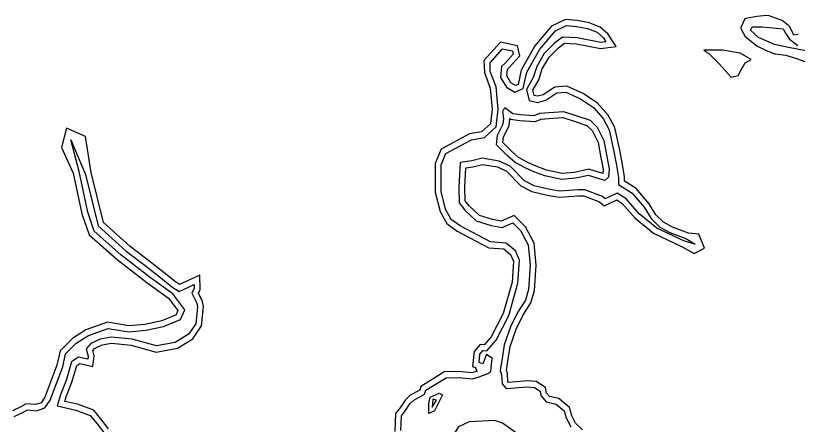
# Model space of a CAD drawing. Extents: x 2160437 to 2172832, y 205694 to 212444.
# Drawn here: x 2163618.3 to 2164009, y 209857.4 to 210061.7 of the extents above; entities that cross this region are included whole.
import ezdxf

# ---------------------------------------------------------------- set-up
doc = ezdxf.new("R2010")
doc.units = 0
for name, color, linetype in [('RD_EX_H2O', 7, 'Continuous'), ('RD_EX_H2O_Pond', 7, 'Continuous'), ('RD_EX_VEG_ShrubLine', 7, 'Continuous')]:
    doc.layers.add(name, color=color, linetype=linetype)

msp = doc.modelspace()

# ---------------------------------------------------------------- linework, layer by layer
at = {"layer": 'RD_EX_H2O'}
for points in [[(2163810.81, 209854.31), (2163811.15, 209861.66), (2163813.22, 209864.37), (2163815.37, 209867.61), (2163817.31, 209869.51), (2163822.73, 209872.47), (2163823.36, 209874.4), (2163829.33, 209878.07), (2163833.44, 209880.59), (2163839.47, 209880.83), (2163846.65, 209880.1), (2163849.93, 209881.09), (2163854.31, 209882.77), (2163855.75, 209883.88), (2163856.51, 209890.41), (2163853.58, 209892.34), (2163851.86, 209887.57), (2163849.89, 209888.29), (2163850.34, 209892.51), (2163851.81, 209894.23), (2163853.82, 209894.13), (2163858.46, 209899.41), (2163864.71, 209911.72), (2163869.36, 209927.89), (2163870.15, 209939.47), (2163868.16, 209944.06), (2163863.43, 209947.98), (2163855.71, 209948.56), (2163840.55, 209956.55), (2163836.04, 209959.74), (2163833.21, 209964.94), (2163830.97, 209973.75), (2163830.9, 209987.13), (2163833.26, 209992.79), (2163846.16, 209999.62), (2163852.57, 210000.72), (2163858.52, 210006.14), (2163859.48, 210014.87), (2163858.45, 210026.07), (2163855.54, 210033.75), (2163855.41, 210038.08), (2163861.67, 210045.08), (2163866.67, 210044.05), (2163867.03, 210042.39), (2163862.91, 210037.9), (2163861.17, 210036.31), (2163860.71, 210030.82), (2163863.66, 210025.89), (2163867.81, 210023.33), (2163872.02, 210025.17), (2163873.75, 210033.33), (2163880.29, 210044.88), (2163888.05, 210053.99), (2163893.58, 210056.67), (2163898.58, 210056.19), (2163904.15, 210055.21), (2163908.85, 210053.36), (2163912.02, 210050.53), (2163913.27, 210048.56), (2163910.77, 210048.25), (2163899, 210050.55), (2163891.58, 210050.92), (2163887.69, 210047.83), (2163882.52, 210042.78), (2163878.78, 210036.31), (2163876.94, 210030.73), (2163873.66, 210024.76), (2163875.01, 210019.27), (2163879.13, 210018.23), (2163883.28, 210019.39), (2163888.76, 210023.04), (2163893.24, 210023.34), (2163900.53, 210020.02), (2163907.06, 210015.7), (2163911.97, 210010.21), (2163914.88, 210004.66), (2163917.25, 209993.81), (2163918.4, 209987.7), (2163919.53, 209980.8), (2163919.6, 209977.22), (2163926.45, 209972.91), (2163932.42, 209965.92), (2163935.89, 209960.2), (2163940.31, 209955.94), (2163945.26, 209953.2), (2163953.27, 209950.27), (2163957.96, 209947.48), (2163952.53, 209948.94), (2163938.69, 209955.48), (2163929.99, 209962.57), (2163923.35, 209970.02), (2163918.98, 209972.99), (2163912.91, 209970.16), (2163911.63, 209971.2), (2163902.72, 209974.6), (2163899.52, 209974.52), (2163890.05, 209973.98), (2163884.52, 209974.86), (2163877.39, 209976.6), (2163872.56, 209979.06), (2163865.44, 209986.49), (2163859.96, 209988.92), (2163851.53, 209990.37), (2163846.22, 209989.09), (2163840.51, 209988.31), (2163839.75, 209975.93), (2163839.98, 209968.09), (2163842.73, 209964.5), (2163848.54, 209959.08), (2163855.91, 209956.84), (2163861.39, 209955.83), (2163866.77, 209958.18), (2163870.7, 209954.22), (2163874.46, 209947.03), (2163875.47, 209936.87), (2163874.7, 209924.81), (2163873.11, 209919.44), (2163869.13, 209913.31), (2163865.64, 209906.17), (2163862.54, 209897.05), (2163861.6, 209891.54), (2163860.48, 209884.22), (2163861.12, 209882.28), (2163861.4, 209877.58), (2163863.38, 209875.28), (2163874.07, 209876.06), (2163877.54, 209875.86), (2163880.37, 209874.05), (2163880.76, 209871.75), (2163883.4, 209868.6), (2163888.49, 209867.45), (2163892.52, 209864.08), (2163893.43, 209860.6), (2163895.7, 209856.12)], [(2163617.53, 209861.28), (2163621.9, 209863.29), (2163624.2, 209864.56), (2163628.7, 209864.22), (2163633, 209865.71), (2163635.57, 209869.54), (2163641.88, 209886.09), (2163643.26, 209892.58), (2163648.57, 209897.96), (2163654.79, 209901.83), (2163664.55, 209905.32), (2163674.84, 209903.6), (2163683.4, 209904.38), (2163692.29, 209906.27), (2163700.76, 209909.86), (2163702.89, 209914.68), (2163696.87, 209922.64), (2163685.68, 209930.69), (2163670.91, 209942.06), (2163657.6, 209953.89), (2163654.35, 209963.46), (2163650.06, 209983.68), (2163645.87, 209999.52), (2163653.22, 209982.28), (2163659.51, 209956.59), (2163673.59, 209944.02), (2163683.1, 209936.8), (2163690.65, 209930.85), (2163696.45, 209926.14), (2163700.02, 209923.85), (2163707.55, 209927.3), (2163707.6, 209925.46), (2163706.39, 209922.92), (2163708.82, 209917.89), (2163709.19, 209916.07), (2163708.32, 209907.69), (2163704.78, 209902.39), (2163698.12, 209898.24), (2163688.7, 209896.58), (2163676.59, 209899.9), (2163666.14, 209900.9), (2163660.63, 209900.03), (2163655.98, 209897.75), (2163653.58, 209895.19), (2163654.59, 209891.42), (2163654.4, 209889.93), (2163649.73, 209890.97), (2163646.32, 209888.62), (2163643.65, 209879.38), (2163640.98, 209872.67), (2163639.12, 209866.7), (2163641.22, 209866.09), (2163648.34, 209864.51), (2163655.53, 209861.87), (2163659.02, 209857.63), (2163662.84, 209852.71)], [(2163897.15, 209822.55), (2163893.55, 209827.07), (2163891.83, 209828.54), (2163882.31, 209840.19), (2163873.45, 209848.15), (2163868.57, 209853), (2163861.69, 209857.95), (2163857.78, 209859.28), (2163844.95, 209858.66), (2163839.58, 209856.15), (2163837.83, 209853.29)]]:
    msp.add_lwpolyline(points, dxfattribs=at)
for points in [[(2163880.31, 210012.89), (2163892.13, 210013.72), (2163898.83, 210011.54), (2163905.45, 210009.39), (2163908.91, 210005.96), (2163912.25, 209999.27), (2163913.58, 209992.12), (2163914.97, 209985.11), (2163914.52, 209980.89), (2163912.69, 209979.25), (2163904.56, 209981.75), (2163898.1, 209980.36), (2163891.3, 209979.82), (2163882.82, 209981.53), (2163877.33, 209983.57), (2163873.27, 209985.45), (2163867.9, 209988.31), (2163864.33, 209991.47), (2163858.64, 209997.16), (2163859.2, 210001.96), (2163861.98, 210007.52), (2163862.31, 210010.06), (2163861.85, 210013.82), (2163862.77, 210015.7), (2163866.84, 210012.78), (2163870.68, 210012.19), (2163877.45, 210011.79)], [(2163824.76, 209862.8), (2163824.79, 209867.85), (2163825.48, 209871.01), (2163830.05, 209872.94), (2163831.7, 209872.2), (2163827.58, 209864.16)]]:
    msp.add_lwpolyline(points, close=True, dxfattribs=at)
at = {"layer": 'RD_EX_H2O_Pond'}
msp.add_lwpolyline([(2164013.18, 210044.06), (2164004.47, 210045.79), (2163997.59, 210047.3), (2163989.59, 210050.75), (2163985.6, 210054.45), (2163986.34, 210056.1), (2163991.44, 210056.1), (2164001.93, 210055.02), (2164003.1, 210052.94), (2164005.05, 210049.91), (2164009.21, 210046.73)], dxfattribs=at)
at = {"layer": 'RD_EX_VEG_ShrubLine'}
for points in [[(2163901.6, 209854.56), (2163898.15, 209857.92), (2163896.25, 209861.67), (2163895.19, 209865.77), (2163889.86, 209870.22), (2163885.05, 209871.31), (2163883.58, 209873.05), (2163883.1, 209875.87), (2163878.49, 209878.81), (2163874.05, 209879.06), (2163864.67, 209878.38), (2163864.34, 209878.77), (2163864.09, 209882.85), (2163863.56, 209884.48), (2163864.56, 209891.06), (2163865.46, 209896.31), (2163868.42, 209905.03), (2163871.74, 209911.83), (2163875.86, 209918.17), (2163877.68, 209924.28), (2163878.48, 209936.92), (2163877.38, 209947.91), (2163873.15, 209956.02), (2163867.45, 209961.75), (2163861.03, 209958.95), (2163856.62, 209959.76), (2163850.08, 209961.75), (2163844.96, 209966.53), (2163842.95, 209969.15), (2163842.75, 209975.89), (2163843.35, 209985.67), (2163846.78, 209986.14), (2163851.63, 209987.31), (2163859.09, 209986.02), (2163863.68, 209983.98), (2163870.75, 209976.62), (2163876.34, 209973.77), (2163883.92, 209971.92), (2163889.9, 209970.97), (2163899.65, 209971.52), (2163902.2, 209971.58), (2163910.11, 209968.57), (2163912.47, 209966.64), (2163918.71, 209969.55), (2163921.36, 209967.75), (2163927.91, 209960.4), (2163937.08, 209952.92), (2163951.49, 209946.11), (2163957.44, 209942.75), (2163962.58, 209945.5), (2163959.76, 209952.43), (2163954.57, 209952.99), (2163946.51, 209955.93), (2163942.11, 209958.37), (2163938.25, 209962.09), (2163934.87, 209967.68), (2163928.43, 209975.21), (2163922.56, 209978.9), (2163922.52, 209981.07), (2163921.36, 209988.22), (2163920.19, 209994.41), (2163917.72, 210005.69), (2163914.46, 210011.93), (2163909.04, 210017.99), (2163901.99, 210022.66), (2163893.79, 210026.38), (2163887.77, 210025.98), (2163882.01, 210022.15), (2163879.09, 210021.33), (2163877.49, 210021.74), (2163876.85, 210024.34), (2163879.7, 210029.53), (2163881.53, 210035.07), (2163884.87, 210040.96), (2163889.67, 210045.58), (2163892.56, 210047.87), (2163898.63, 210047.56), (2163910.66, 210045.21), (2163918.35, 210046.16), (2163914.33, 210052.5), (2163910.45, 210055.96), (2163904.96, 210058.12), (2163898.98, 210059.16), (2163893.03, 210059.73), (2163886.17, 210056.41), (2163877.83, 210046.6), (2163870.91, 210034.41), (2163869.41, 210027.3), (2163868.05, 210026.71), (2163865.86, 210028.06), (2163863.79, 210031.53), (2163864.06, 210034.89), (2163865.03, 210035.78), (2163870.3, 210041.51), (2163869.18, 210046.6), (2163860.59, 210048.37), (2163852.37, 210039.18), (2163852.56, 210033.16), (2163855.5, 210025.39), (2163856.46, 210014.9), (2163855.66, 210007.59), (2163851.2, 210003.53), (2163845.18, 210002.5), (2163830.9, 209994.94), (2163827.9, 209987.72), (2163827.97, 209973.37), (2163830.4, 209963.83), (2163833.73, 209957.69), (2163838.98, 209953.99), (2163854.87, 209945.61), (2163862.25, 209945.06), (2163865.7, 209942.21), (2163867.11, 209938.94), (2163866.39, 209928.42), (2163861.91, 209912.82), (2163855.95, 209901.11), (2163852.52, 209897.2), (2163850.5, 209897.3), (2163847.46, 209893.76), (2163846.66, 209886.27), (2163848.02, 209885.78), (2163848.96, 209883.93), (2163846.36, 209883.14), (2163839.57, 209883.84), (2163832.54, 209883.55), (2163827.76, 209880.63), (2163820.84, 209876.38), (2163820.25, 209874.53), (2163815.52, 209871.94), (2163813.04, 209869.53), (2163810.77, 209866.12), (2163808.19, 209862.74), (2163807.78, 209853.84)], [(2164009.32, 210052.27), (2164007.2, 210051.95), (2164007.2, 210051.95), (2164005.23, 210056.01), (2164004.74, 210056.53), (2164001.41, 210059.15), (2164000.41, 210059.6), (2163994.83, 210061.61), (2163993.65, 210061.66), (2163988.72, 210061.22), (2163983.17, 210060.21), (2163982.76, 210060.1), (2163980.74, 210055.72), (2163980.93, 210054.91), (2163982.93, 210051.2), (2163983.65, 210050.52), (2163987.64, 210047.36), (2163988.77, 210046.55), (2163993.11, 210044.44), (2163997.53, 210042.65), (2163998.08, 210042.52), (2164003.23, 210041.84), (2164004.79, 210041.45), (2164008.58, 210040.24), (2164013.26, 210038.63)], [(2163880.52, 210009.9), (2163891.76, 210010.69), (2163897.9, 210008.69), (2163903.85, 210006.76), (2163906.44, 210004.18), (2163909.38, 209998.3), (2163910.64, 209991.56), (2163911.94, 209984.97), (2163911.69, 209982.7), (2163904.69, 209984.85), (2163897.66, 209983.33), (2163891.48, 209982.84), (2163883.65, 209984.42), (2163878.49, 209986.34), (2163874.61, 209988.14), (2163869.63, 209990.79), (2163866.39, 209993.66), (2163861.79, 209998.25), (2163862.12, 210001.09), (2163864.89, 210006.63), (2163865.34, 210010.04), (2163865.32, 210010.19), (2163865.68, 210009.93), (2163870.36, 210009.2), (2163877.93, 210008.75), (2163881.39, 210010.09)], [(2163664.75, 209855.14), (2163661.37, 209859.51), (2163657.33, 209864.4), (2163649.18, 209867.39), (2163642.91, 209868.78), (2163643.81, 209871.67), (2163646.49, 209878.41), (2163648.91, 209886.75), (2163650.36, 209887.76), (2163656.96, 209886.28), (2163657.64, 209891.63), (2163656.91, 209894.35), (2163657.8, 209895.3), (2163661.54, 209897.14), (2163666.23, 209897.88), (2163676.05, 209896.94), (2163688.56, 209893.51), (2163699.22, 209895.39), (2163706.92, 209900.19), (2163711.23, 209906.64), (2163712.23, 209916.22), (2163711.68, 209918.86), (2163709.72, 209922.93), (2163710.62, 209924.82), (2163710.41, 209931.91), (2163700.26, 209927.26), (2163698.21, 209928.58), (2163692.52, 209933.19), (2163684.94, 209939.18), (2163675.5, 209946.34), (2163662.2, 209958.21), (2163656.08, 209983.23), (2163653.29, 210001.21), (2163643.8, 210005.42), (2163641.29, 209995.83), (2163647.14, 209982.99), (2163651.45, 209962.67), (2163655.01, 209952.17), (2163668.99, 209939.75), (2163683.89, 209928.28), (2163694.75, 209920.47), (2163699.43, 209914.28), (2163698.49, 209912.16), (2163691.39, 209909.15), (2163682.95, 209907.35), (2163674.95, 209906.62), (2163664.28, 209908.41), (2163653.48, 209904.55), (2163646.69, 209900.32), (2163640.51, 209894.06), (2163639, 209886.94), (2163632.89, 209870.93), (2163631.06, 209868.22), (2163628.31, 209867.26), (2163623.53, 209867.62), (2163620.54, 209865.97), (2163616.72, 209864.21)]]:
    msp.add_lwpolyline(points, dxfattribs=at)
for points in [[(2163962.31, 210044.45), (2163964.74, 210042.81), (2163969.9, 210037.53), (2163975.92, 210030.98), (2163979.34, 210031.76), (2163980.85, 210034.64), (2163982.83, 210038.02), (2163985.82, 210039.78), (2163980.44, 210042.96), (2163971.59, 210044.36)], [(2163826.76, 209869.99), (2163826.54, 209866.04), (2163828.71, 209869.45)]]:
    msp.add_lwpolyline(points, close=True, dxfattribs=at)

doc.saveas('drawing.dxf')
